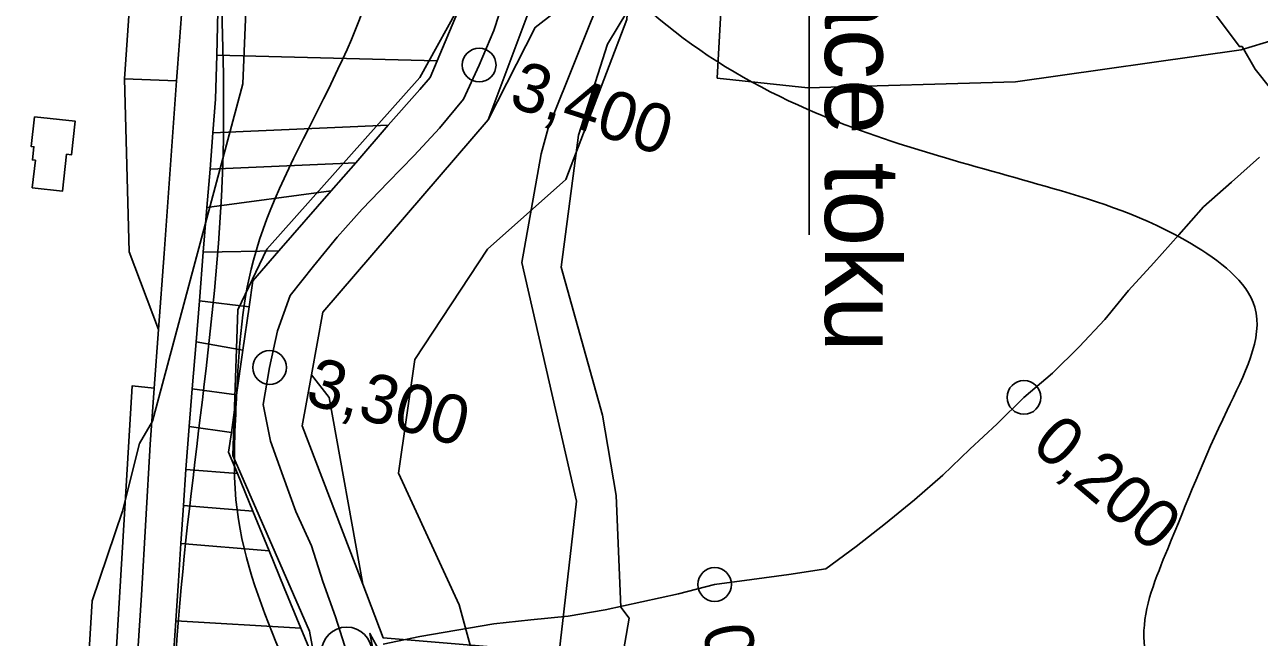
# Model space of a CAD drawing. Extents: x -510989 to -501240, y -1184665 to -1176089.
# Drawn here: x -503550.1 to -503220.5, y -1181333.7 to -1181170.2 of the extents above; entities that cross this region are included whole.
import ezdxf

# ---------------------------------------------------------------- set-up
doc = ezdxf.new("R2010")
doc.units = 0
for name, color, linetype in [('NAVRH_revitalizace_toku', 7, 'Continuous'), ('orna_puda', 7, 'Continuous'), ('ostatni_plocha_x_draha', 7, 'Continuous'), ('ostatni_plocha_x_silnice', 7, 'Continuous'), ('STAV_zaplavove_uzemi', 7, 'Continuous'), ('trasovani_toku', 7, 'Continuous'), ('trvaly_travni_porost', 7, 'Continuous'), ('vodni_plocha_x_vodni_tok_v_koryt_prir_n_upr', 7, 'Continuous'), ('vrstevnice_03', 7, 'Continuous'), ('zahrada', 7, 'Continuous'), ('zastavena_plocha_a_nadvori', 7, 'Continuous')]:
    doc.layers.add(name, color=color, linetype=linetype)

msp = doc.modelspace()

# ---------------------------------------------------------------- linework, layer by layer
at = {"layer": 'NAVRH_revitalizace_toku'}
for points in [[(-503475.69, -1181747.84), (-503451.03, -1181632.99), (-503426.37, -1181518.14), (-503416.5, -1181455.43), (-503415.09, -1181394.83), (-503434.12, -1181325.07), (-503450.33, -1181289.84), (-503445.92, -1181259.51), (-503426.54, -1181230.05), (-503405.62, -1181211.45), (-503389.34, -1181168.82), (-503387.02, -1181132.39), (-503393.99, -1181103.71), (-503388.57, -1181053.33), (-503376.56, -1181008.43), (-503365.03, -1180968.07), (-503349.66, -1180937.32), (-503299.64, -1180920.03), (-503248.45, -1180913.62), (-503149.8, -1180895.05), (-503112.01, -1180889.28)], [(-503376.56, -1181008.43), (-503340.76, -1181053.8), (-503340.69, -1181226.3)], [(-503441.07, -1181050.42), (-503440.37, -1181093.4), (-503432.62, -1181146.25), (-503432.62, -1181162.45), (-503444.6, -1181184.3), (-503485.47, -1181230.1), (-503493.22, -1181246.3), (-503494.5, -1181285.16), (-503474.04, -1181332.05), (-503459.54, -1181409.64), (-503459.54, -1181458.23), (-503480.86, -1181543.49), (-503519.79, -1181713.04)]]:
    msp.add_lwpolyline(points, dxfattribs=at)
at = {"layer": 'orna_puda'}
msp.add_lwpolyline([(-503396.74, -1181157.57), (-503413.85, -1181170.91), (-503426.38, -1181195.58), (-503409.26, -1181149.94)], dxfattribs=at)
for points in [[(-503396.74, -1181157.57), (-503394.87, -1181159.12), (-503410.3, -1181197.77), (-503412.18, -1181204.67), (-503417.35, -1181233.63), (-503402.81, -1181297.31), (-503407.38, -1181337.76), (-503454.34, -1181333.87), (-503459.85, -1181319.48), (-503468.83, -1181269.64), (-503473.55, -1181263.59), (-503470.53, -1181246.9), (-503426.38, -1181195.58), (-503413.85, -1181170.91)], [(-503523.45, -1181184.57), (-503509.53, -1181185.19), (-503512.88, -1181231.2), (-503514.34, -1181251.53), (-503522.23, -1181230.78)], [(-503468.83, -1181269.64), (-503459.85, -1181319.48), (-503476.02, -1181277.2), (-503473.55, -1181263.59)], [(-503521.37, -1181266.54), (-503515.48, -1181267.19), (-503516.56, -1181282.2), (-503518.89, -1181322.49), (-503522.09, -1181371.08), (-503524.74, -1181399.73), (-503525.33, -1181408.04), (-503529.83, -1181407.77)]]:
    msp.add_lwpolyline(points, close=True, dxfattribs=at)
at = {"layer": 'ostatni_plocha_x_draha'}
msp.add_lwpolyline([(-503551.98, -1180996.07), (-503519.48, -1180999.51), (-503519.15, -1181000.83), (-503522.88, -1181000.42), (-503527.57, -1181042.64), (-503529.01, -1181055.57), (-503521.44, -1181056.41), (-503517.54, -1181056.85), (-503516.98, -1181051.85), (-503515.59, -1181052.01), (-503515.28, -1181049.13), (-503516.67, -1181048.97), (-503516.12, -1181043.98), (-503520.01, -1181043.48), (-503511.55, -1181042.4), (-503519.4, -1181077.27), (-503529.56, -1181157.94), (-503521.61, -1181158.74), (-503523.45, -1181184.57), (-503522.23, -1181230.78), (-503514.34, -1181251.53), (-503515.48, -1181267.19), (-503521.37, -1181266.54), (-503529.83, -1181407.77)], dxfattribs=at)
msp.add_lwpolyline([(-503547.46, -1181194.74), (-503548.34, -1181202.68), (-503547.63, -1181202.76), (-503548.02, -1181206.26), (-503547.22, -1181206.35), (-503548.04, -1181213.69), (-503539.98, -1181214.58), (-503538.89, -1181204.76), (-503537.58, -1181204.91), (-503536.58, -1181195.95)], close=True, dxfattribs=at)
at = {"layer": 'ostatni_plocha_x_silnice'}
for points in [[(-503522.09, -1181371.08), (-503518.89, -1181322.49), (-503516.56, -1181282.2), (-503515.48, -1181267.19), (-503514.34, -1181251.53), (-503512.88, -1181231.2), (-503509.53, -1181185.19), (-503509.28, -1181181.64), (-503507.68, -1181160.2)], [(-503498.49, -1181166.6), (-503498.79, -1181178.27), (-503499.1, -1181190.03), (-503499.82, -1181198.99), (-503500.6, -1181208.73), (-503501.43, -1181218.94), (-503502.39, -1181230.85), (-503503.44, -1181243.85), (-503504.33, -1181254.86), (-503505.33, -1181267.34), (-503506.15, -1181277.38), (-503507.08, -1181288.93), (-503507.7, -1181298.5), (-503508.36, -1181308.64), (-503509.01, -1181318.6), (-503509.72, -1181329.34), (-503510.31, -1181338.48)]]:
    msp.add_lwpolyline(points, dxfattribs=at)
at = {"layer": 'STAV_zaplavove_uzemi'}
for points in [[(-502723.47, -1180576.88), (-502750.97, -1180610.73), (-502772.12, -1180647.75), (-502783.76, -1180692.17), (-502790.11, -1180735.54), (-502816.55, -1180769.39), (-502838.76, -1180789.49), (-502880.02, -1180813.82), (-502947.71, -1180825.45), (-502980.5, -1180833.91), (-503008.01, -1180838.14), (-503027.04, -1180827.57), (-503058.78, -1180840.26), (-503097.92, -1180865.65), (-503133.88, -1180877.28), (-503224.85, -1180888.92), (-503331.68, -1180909.01), (-503349.66, -1180914.3), (-503380.34, -1180944.98), (-503395.15, -1180996.81), (-503404.67, -1181054.99), (-503414.18, -1181088.83), (-503405.74, -1181137.71), (-503341.21, -1181192.71), (-503275.63, -1181213.86), (-503238.61, -1181228.67), (-503221.69, -1181245.6), (-503229.09, -1181273.1), (-503244.96, -1181310.12), (-503251.3, -1181333.39), (-503243.9, -1181363.01), (-503246.02, -1181393.68), (-503244.96, -1181433.88), (-503251.3, -1181477.25), (-503261.88, -1181518.5), (-503269.29, -1181530.14), (-503299, -1181579.21), (-503326.93, -1181610.62), (-503351.36, -1181638.55), (-503381.61, -1181666.47), (-503397.91, -1181682.76), (-503420.01, -1181721.16), (-503428.16, -1181736.28), (-503464.23, -1181735.12), (-503497.97, -1181758.39), (-503482.84, -1181800.28), (-503460.74, -1181841), (-503407.53, -1181883.86), (-503369.52, -1181914.83), (-503348.4, -1181945.81), (-503334.32, -1181976.78), (-503286.45, -1182017.61), (-503224.5, -1182073.92), (-503185.08, -1182121.79), (-503159.74, -1182180.92), (-503125.16, -1182269.48), (-503118.18, -1182319.52), (-503118.18, -1182384.67), (-503122.84, -1182470.78), (-503133.31, -1182562.7), (-503147.27, -1182666.25), (-503152.24, -1182800.82), (-503140.98, -1182878.25), (-503110, -1182947.24), (-503050.82, -1183014.1), (-502950.75, -1183132.78), (-502862.33, -1183242.16), (-502789.02, -1183301.5), (-502594.33, -1183372.67), (-502552.52, -1183394.35), (-502521.54, -1183433.06), (-502481.28, -1183546.12), (-502442.56, -1183663.81), (-502399.2, -1183755.19), (-502318.67, -1183838.81), (-502270.66, -1183889.92), (-502173.29, -1183977.22)], [(-502250.32, -1184002.61), (-502355.07, -1183875.41), (-502442.37, -1183790.61), (-502477.29, -1183700.82), (-502532.16, -1183578.61), (-502567.08, -1183448.91), (-502626.05, -1183402.34), (-502705.41, -1183380.59), (-502814.2, -1183349.87), (-502882.03, -1183297.39), (-502931.95, -1183237.24), (-503042.02, -1183107.97), (-503139.64, -1183018.94), (-503222.14, -1182957.59), (-503308.56, -1182839.96), (-503316.24, -1182784.92), (-503330.32, -1182756.77), (-503348.24, -1182719.65), (-503334.16, -1182651.82), (-503323.92, -1182595.5), (-503313.68, -1182526.39), (-503294.1, -1182480.5), (-503251.86, -1182396.03), (-503229.34, -1182314.37), (-503216.1, -1182227.15), (-503242.43, -1182174.5), (-503271.86, -1182129.59), (-503287.34, -1182081.58), (-503343.88, -1182028.1), (-503361.79, -1182008.91), (-503396.35, -1181952.59), (-503442.43, -1181933.39), (-503497.46, -1181888.6), (-503525.62, -1181860.44), (-503528.18, -1181837.4), (-503548.66, -1181767.01), (-503558.9, -1181729.89), (-503576.82, -1181682.53), (-503578.1, -1181621.1), (-503567.86, -1181572.46), (-503552.5, -1181536.63), (-503538.04, -1181458.36), (-503518.33, -1181411.9), (-503509.88, -1181341.51), (-503497.21, -1181207.63), (-503499.77, -1181097.56), (-503498.02, -1181031.35), (-503510.82, -1180970.85), (-503549.22, -1180952.23), (-503571.32, -1180940.6), (-503605.07, -1180937.11), (-503651.61, -1180939.44), (-503671.39, -1180917.33), (-503679.53, -1180892.89), (-503713.27, -1180871.95), (-503727.24, -1180859.15), (-503734.22, -1180833.55), (-503728.4, -1180799.81), (-503741.2, -1180770.72), (-503722.82, -1180725.17), (-503721.54, -1180703.41), (-503731.78, -1180697.01), (-503767.61, -1180699.57), (-503790.65, -1180697.01), (-503817.53, -1180697.01), (-503861.04, -1180686.77), (-503889.2, -1180675.25), (-503900.72, -1180668.85), (-503953.2, -1180679.09), (-503997.99, -1180697.01), (-504063.27, -1180722.61), (-504109.34, -1180749.49), (-504142.62, -1180776.36), (-504177.18, -1180796.84), (-504211.73, -1180817.32), (-504414.98, -1180961.5), (-504472.7, -1180998.11), (-504544.51, -1181068.5), (-504600.82, -1181143.12), (-504621.94, -1181196.62), (-504641.65, -1181267.01), (-504660.25, -1181350.62), (-504634.7, -1181398.32), (-504617.66, -1181447.72), (-504600.62, -1181492.01), (-504587, -1181548.23), (-504592.11, -1181628.29), (-504569.96, -1181682.81), (-504568.26, -1181664.07), (-504554.63, -1181621.48), (-504547.82, -1181597.63)], [(-502765.18, -1180820.83), (-502819.12, -1180854.68), (-502855.09, -1180856.79), (-502878.36, -1180851.5), (-502911.15, -1180848.33), (-502954.52, -1180870.54), (-502984.14, -1180869.48), (-503005.29, -1180861.02), (-503048.66, -1180872.66), (-503074.04, -1180895.93), (-503100.49, -1180910.74), (-503124.82, -1180934.01), (-503148.09, -1180961.51), (-503167.13, -1180991.13), (-503214.18, -1181039.04), (-503223.14, -1181058.24), (-503224.42, -1181086.39), (-503233.38, -1181129.91), (-503224.42, -1181152.95), (-503210.34, -1181174.71), (-503189.86, -1181187.51), (-503177.06, -1181216.94), (-503187.3, -1181265.58), (-503182.09, -1181326.92), (-503202.22, -1181367.18), (-503223.9, -1181396.6), (-503227, -1181422.93), (-503244.04, -1181475.59), (-503248.68, -1181509.66), (-503278.16, -1181558.16), (-503308.83, -1181601.52), (-503351.14, -1181645.95), (-503365.95, -1181659.7), (-503395.57, -1181685.09), (-503411.43, -1181722.11), (-503422.01, -1181739.03), (-503437.88, -1181747.49), (-503460.09, -1181743.26), (-503481.25, -1181748.55), (-503492.88, -1181761.25), (-503472.79, -1181803.56), (-503443.17, -1181840.58), (-503413.55, -1181857.5), (-503278.84, -1181941.97), (-503242.23, -1181977.17), (-503180.29, -1182027.85), (-503125.38, -1182098.25), (-503088.78, -1182167.23), (-503075.54, -1182217), (-503114.26, -1182162.8), (-503152.97, -1182091.56), (-503197.89, -1182048.2), (-503210.28, -1182032.71), (-503231.96, -1182021.87), (-503259.83, -1182017.22), (-503266.03, -1182021.87), (-503224.21, -1182048.2), (-503199.43, -1182076.07), (-503157.62, -1182114.79), (-503135.94, -1182159.7), (-503118.9, -1182207.71), (-503111.16, -1182251.07), (-503108.24, -1182409.43), (-503115.92, -1182478.55), (-503128.72, -1182603.98), (-503131.28, -1182696.13), (-503104.4, -1182780.6), (-503071.45, -1182869.91), (-503052.71, -1182886.94), (-502977.76, -1182944.86), (-502838.07, -1183047.07), (-502664.31, -1183174.84), (-502563.8, -1183270.24), (-502485.44, -1183353.71), (-502446.26, -1183432.07), (-502383.48, -1183571.46), (-502315.46, -1183658.04), (-502253.62, -1183724), (-502158.8, -1183808.51), (-502045.43, -1183923.94), (-501930, -1184016.7), (-501793.89, -1184089.91), (-501746.5, -1184127.32), (-501709.09, -1184197.15)], [(-502226.81, -1183999.33), (-502311.75, -1183908.57), (-502419.96, -1183792.22), (-502451.37, -1183739.86), (-502483.95, -1183647.94), (-502521.19, -1183547.88), (-502550.27, -1183461.78), (-502572.38, -1183429.2), (-502656.85, -1183386.44), (-502768.21, -1183357), (-502834.76, -1183325), (-502889.79, -1183272.53), (-502938.43, -1183213.65), (-503042.23, -1183094.94), (-503121.07, -1183000.61), (-503188.65, -1182909.1), (-503198.5, -1182830.26), (-503192.9, -1182654.04), (-503169.63, -1182457.41), (-503165.02, -1182331.94), (-503174.64, -1182244.43), (-503211.18, -1182165.58), (-503248.68, -1182104.04), (-503298.6, -1182058.14), (-503358.04, -1182010.06), (-503388.64, -1181959.36), (-503422.73, -1181920.9), (-503472.56, -1181875.44), (-503525.05, -1181800.26), (-503528.23, -1181753.72), (-503520.82, -1181644.77), (-503514.48, -1181592.94), (-503470.14, -1181471.68), (-503458.61, -1181430.33), (-503465.34, -1181377.45), (-503493.67, -1181297.01), (-503493.67, -1181272.57), (-503489.02, -1181233.01), (-503455.28, -1181146.91), (-503458.77, -1181102.69), (-503461.1, -1181050.33), (-503461.1, -1181016.59), (-503465.75, -1180995.65), (-503478.55, -1180979.36)]]:
    msp.add_spline(points, degree=3, dxfattribs=at)
at = {"layer": 'trasovani_toku'}
for p, q in [((-503424.81, -1181171.74), (-503421.72, -1181162.23)), ((-503428.76, -1181180.93), (-503424.81, -1181171.74)), ((-503432.95, -1181190.01), (-503428.76, -1181180.93)), ((-503439.3, -1181197.74), (-503432.95, -1181190.01)), ((-503446.08, -1181205.09), (-503439.3, -1181197.74)), ((-503453.09, -1181212.22), (-503446.08, -1181205.09)), ((-503227.91, -1181212.16), (-503220.44, -1181205.51)), ((-503459.99, -1181219.45), (-503453.09, -1181212.22)), ((-503235.41, -1181218.77), (-503227.91, -1181212.16)), ((-503466.69, -1181226.88), (-503459.99, -1181219.45)), ((-503241.99, -1181226.3), (-503235.41, -1181218.77)), ((-503248.64, -1181233.77), (-503241.99, -1181226.3)), ((-503472.97, -1181234.66), (-503466.69, -1181226.88)), ((-503479.19, -1181242.49), (-503472.97, -1181234.66)), ((-503255.39, -1181241.14), (-503248.64, -1181233.77)), ((-503482.61, -1181251.89), (-503479.19, -1181242.49)), ((-503261.71, -1181248.9), (-503255.39, -1181241.14)), ((-503268.61, -1181256.14), (-503261.71, -1181248.9)), ((-503484.7, -1181261.67), (-503482.61, -1181251.89)), ((-503275.74, -1181263.15), (-503268.61, -1181256.14)), ((-503486.39, -1181271.53), (-503484.7, -1181261.67)), ((-503283.33, -1181269.65), (-503275.74, -1181263.15)), ((-503484.46, -1181281.34), (-503486.39, -1181271.53)), ((-503290.44, -1181276.69), (-503283.33, -1181269.65)), ((-503297.78, -1181283.48), (-503290.44, -1181276.69)), ((-503481.12, -1181290.76), (-503484.46, -1181281.34)), ((-503305.02, -1181290.37), (-503297.78, -1181283.48)), ((-503477.67, -1181300.15), (-503481.12, -1181290.76)), ((-503312.55, -1181296.96), (-503305.02, -1181290.37)), ((-503320.28, -1181303.31), (-503312.55, -1181296.96)), ((-503473.51, -1181309.24), (-503477.67, -1181300.15)), ((-503328.16, -1181309.46), (-503320.28, -1181303.31)), ((-503470.52, -1181318.79), (-503473.51, -1181309.24)), ((-503336.18, -1181315.44), (-503328.16, -1181309.46)), ((-503346.06, -1181316.95), (-503336.18, -1181315.44)), ((-503365.89, -1181319.6), (-503355.97, -1181318.27)), ((-503355.97, -1181318.27), (-503346.06, -1181316.95)), ((-503467.12, -1181328.19), (-503470.52, -1181318.79)), ((-503375.58, -1181322.05), (-503365.89, -1181319.6)), ((-503395.11, -1181326.35), (-503385.34, -1181324.22)), ((-503385.34, -1181324.22), (-503375.58, -1181322.05)), ((-503464.12, -1181337.73), (-503467.12, -1181328.19)), ((-503414.92, -1181329.01), (-503404.97, -1181328.01)), ((-503404.97, -1181328.01), (-503395.11, -1181326.35)), ((-503444.57, -1181333.52), (-503434.72, -1181331.76)), ((-503434.72, -1181331.76), (-503424.87, -1181330.06)), ((-503424.87, -1181330.06), (-503414.92, -1181329.01)), ((-503454.37, -1181335.5), (-503444.57, -1181333.52))]:
    msp.add_line(p, q, dxfattribs=at)
for centre, radius in [((-503428.76, -1181180.93), 4.5), ((-503484.7, -1181261.67), 4.5), ((-503283.33, -1181269.65), 4.5), ((-503365.89, -1181319.6), 4.5), ((-503464.12, -1181337.73), 6.75)]:
    msp.add_circle(centre, radius, dxfattribs=at)
at = {"layer": 'trvaly_travni_porost'}
for points in [[(-503407.38, -1181337.76), (-503402.81, -1181297.31), (-503417.35, -1181233.63), (-503412.18, -1181204.67), (-503410.3, -1181197.77), (-503394.87, -1181159.12), (-503381.65, -1181140.73), (-503370.34, -1181129.85), (-503367.88, -1181129.16), (-503365.78, -1181113.79), (-503371.84, -1181089.84), (-503384.82, -1181058.45), (-503389.53, -1181059.42), (-503389.44, -1181035.88), (-503380.6, -1181025.47), (-503354.24, -1181017.9), (-503328.15, -1181014.05), (-503326.45, -1181013.8), (-503318.7, -1181013.17), (-503289.37, -1181017.76), (-503253.29, -1181028.61), (-503213.3, -1181037.25)], [(-503204.58, -1181045.82), (-503257.61, -1181034.28), (-503284.14, -1181023.39), (-503310.35, -1181020.37), (-503332.97, -1181023.3), (-503364.22, -1181029.33), (-503378.78, -1181039.54), (-503380.73, -1181051.07), (-503369.04, -1181079.69), (-503362.97, -1181099.15), (-503359.78, -1181110.87), (-503362.4, -1181132.83), (-503381.3, -1181153.51), (-503394.51, -1181175.4), (-503402.26, -1181199.64), (-503406.9, -1181234.85), (-503395.81, -1181274.4), (-503392.16, -1181295.8), (-503390.92, -1181325.65), (-503388.69, -1181328.59), (-503394.67, -1181363.02)], [(-503394.67, -1181363.02), (-503388.69, -1181328.59), (-503390.92, -1181325.65), (-503392.16, -1181295.8), (-503395.81, -1181274.4), (-503406.9, -1181234.85), (-503402.26, -1181199.64), (-503394.51, -1181175.4), (-503381.3, -1181153.51), (-503362.4, -1181132.83), (-503365.2, -1181184.43), (-503340.98, -1181186.99), (-503285.6, -1181185.44), (-503225.33, -1181176.87), (-503195.98, -1181167.98)]]:
    msp.add_lwpolyline(points, dxfattribs=at)
for points in [[(-503310.35, -1181020.37), (-503284.14, -1181023.39), (-503257.61, -1181034.28), (-503204.58, -1181045.82), (-503210.74, -1181070.94), (-503208.22, -1181091.76), (-503207.41, -1181098.42), (-503208.9, -1181109.72), (-503212.17, -1181121.1), (-503207.83, -1181141.47), (-503195.98, -1181167.98), (-503225.33, -1181176.87), (-503285.6, -1181185.44), (-503340.98, -1181186.99), (-503365.2, -1181184.43), (-503362.4, -1181132.83), (-503359.78, -1181110.87), (-503362.97, -1181099.15), (-503369.04, -1181079.69), (-503380.73, -1181051.07), (-503378.78, -1181039.54), (-503364.22, -1181029.33), (-503332.97, -1181023.3)], [(-503498.49, -1181166.6), (-503434.55, -1181166.9), (-503439.93, -1181179.78), (-503498.79, -1181178.27)], [(-503498.79, -1181178.27), (-503439.93, -1181179.78), (-503441.81, -1181184.27), (-503444.58, -1181187.43), (-503453.04, -1181197), (-503499.82, -1181198.99), (-503499.1, -1181190.03)], [(-503499.82, -1181198.99), (-503453.04, -1181197), (-503461.71, -1181207.03), (-503500.6, -1181208.73)], [(-503500.6, -1181208.73), (-503461.71, -1181207.03), (-503468.24, -1181214.52), (-503501.43, -1181218.94)], [(-503501.43, -1181218.94), (-503468.24, -1181214.52), (-503482.26, -1181230.56), (-503502.39, -1181230.85)], [(-503502.39, -1181230.85), (-503482.26, -1181230.56), (-503489.21, -1181238.51), (-503490.19, -1181245.49), (-503503.44, -1181243.85)], [(-503503.44, -1181243.85), (-503490.19, -1181245.49), (-503491.81, -1181257.01), (-503504.33, -1181254.86)], [(-503504.33, -1181254.86), (-503491.81, -1181257.01), (-503493.5, -1181269.01), (-503505.33, -1181267.34)], [(-503505.33, -1181267.34), (-503493.5, -1181269.01), (-503494.91, -1181279.01), (-503506.15, -1181277.38)], [(-503506.15, -1181277.38), (-503494.91, -1181279.01), (-503495.64, -1181284.26), (-503493.28, -1181290.01), (-503507.08, -1181288.93)], [(-503507.08, -1181288.93), (-503493.28, -1181290.01), (-503489.15, -1181300.03), (-503507.7, -1181298.5)], [(-503507.7, -1181298.5), (-503489.15, -1181300.03), (-503484.81, -1181310.61), (-503508.36, -1181308.64)], [(-503508.36, -1181308.64), (-503484.81, -1181310.61), (-503480.8, -1181320.47), (-503476.34, -1181331.26), (-503509.72, -1181329.34), (-503509.01, -1181318.6)], [(-503509.72, -1181329.34), (-503476.34, -1181331.26), (-503472.07, -1181341.57), (-503488.26, -1181339.61), (-503510.31, -1181338.48)]]:
    msp.add_lwpolyline(points, close=True, dxfattribs=at)
at = {"layer": 'vodni_plocha_x_vodni_tok_v_koryt_prir_n_upr'}
for points in [[(-503409.26, -1181149.94), (-503426.38, -1181195.58), (-503470.53, -1181246.9), (-503473.55, -1181263.59), (-503476.02, -1181277.2), (-503459.85, -1181319.48), (-503454.34, -1181333.87)], [(-503472.07, -1181341.57), (-503476.34, -1181331.26), (-503480.8, -1181320.47), (-503484.81, -1181310.61), (-503489.15, -1181300.03), (-503493.28, -1181290.01), (-503495.64, -1181284.26), (-503494.91, -1181279.01), (-503493.5, -1181269.01), (-503491.81, -1181257.01), (-503490.19, -1181245.49), (-503489.21, -1181238.51), (-503482.26, -1181230.56), (-503468.24, -1181214.52), (-503461.71, -1181207.03), (-503453.04, -1181197), (-503444.58, -1181187.43), (-503441.81, -1181184.27), (-503439.93, -1181179.78), (-503434.55, -1181166.9)], [(-503448.19, -1181350.44), (-503457.94, -1181332.65), (-503456.69, -1181338.92)], [(-503456.69, -1181338.92), (-503457.94, -1181332.65), (-503448.19, -1181350.44)]]:
    msp.add_lwpolyline(points, dxfattribs=at)
at = {"layer": 'vrstevnice_03'}
for points in [[(-503217.5, -1180965), (-503232.18, -1180950.25), (-503287.19, -1180952.46), (-503320.2, -1180976.69), (-503364.2, -1180974.49), (-503428.02, -1180959.07), (-503456.62, -1180939.24), (-503511.63, -1180923.82), (-503535.84, -1180939.24), (-503535.84, -1180963.47), (-503494.03, -1181022.95), (-503487.43, -1181078.03), (-503491.83, -1181185.97), (-503516, -1181276)], [(-503194.81, -1181358), (-503183.81, -1181322), (-503180.81, -1181300), (-503182.81, -1181284), (-503192, -1181239), (-503194.19, -1181233), (-503196.19, -1181230), (-503198.81, -1181220), (-503212.91, -1181193), (-503221.59, -1181182), (-503225.09, -1181176), (-503225.81, -1181176), (-503232.59, -1181167), (-503237.41, -1181154), (-503242.59, -1181131), (-503243.09, -1181114), (-503241.81, -1181100), (-503241.59, -1181089), (-503237.19, -1181065), (-503235.19, -1181044), (-503229.19, -1181013), (-503220.5, -1180990), (-503217.31, -1180978), (-503217.5, -1180965)], [(-503566.68, -1181499.97), (-503564.41, -1181477), (-503557.19, -1181448), (-503543.69, -1181424), (-503537.81, -1181403), (-503536.09, -1181390), (-503532.09, -1181324), (-503524, -1181300), (-503519.41, -1181282), (-503516, -1181276)]]:
    msp.add_lwpolyline(points, dxfattribs=at)
at = {"layer": 'zahrada'}
msp.add_lwpolyline([(-503521.61, -1181158.74), (-503518.96, -1181159.03), (-503518.92, -1181160.09), (-503510.78, -1181160.15), (-503507.68, -1181160.2), (-503509.28, -1181181.64), (-503509.53, -1181185.19), (-503523.45, -1181184.57)], close=True, dxfattribs=at)
at = {"layer": 'zastavena_plocha_a_nadvori'}
msp.add_lwpolyline([(-503547.46, -1181194.74), (-503536.58, -1181195.95), (-503537.58, -1181204.91), (-503538.89, -1181204.76), (-503539.98, -1181214.58), (-503548.04, -1181213.69), (-503547.22, -1181206.35), (-503548.02, -1181206.26), (-503547.63, -1181202.76), (-503548.34, -1181202.68)], close=True, dxfattribs=at)

# ---------------------------------------------------------------- texts
at = {"layer": 'NAVRH_revitalizace_toku'}
msp.add_text('Revitalizace toku', height=20, rotation=270, dxfattribs=at).set_placement((-503336.43, -1181055.36))
at = {"layer": 'trasovani_toku'}
for s, rotation, p in [('3,400', 342.065, (-503421.21, -1181191.84)), ('3,300', 344.401, (-503475.57, -1181271.19)), ('0,200', 319.6381, (-503281.77, -1181283.19)), ('0,100', 279.8627, (-503369.15, -1181331.25))]:
    msp.add_text(s, height=13, rotation=rotation, dxfattribs=at).set_placement(p)

doc.saveas('drawing.dxf')
